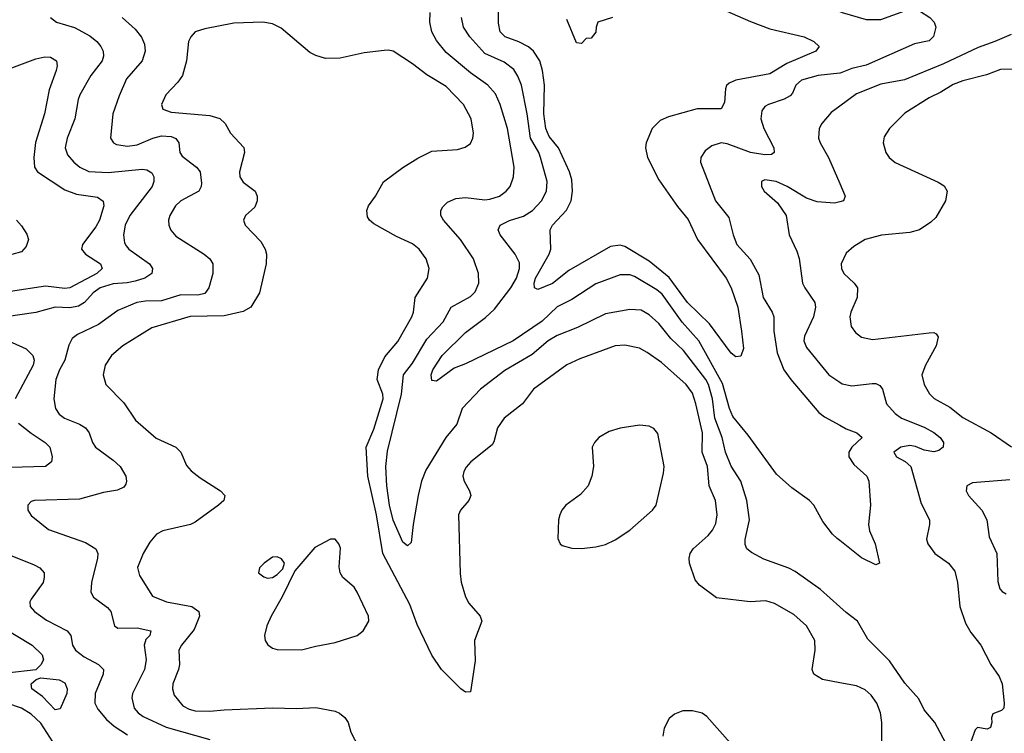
# Model space of a CAD drawing. Header units: inches. Extents: x 1308407 to 1441228, y 959628 to 1036311.
# Tile 323 of 656: x 1336603 to 1340682, y 1020745 to 1023700. Entities that reach past the tile are written whole.
import ezdxf

# ---------------------------------------------------------------- set-up
doc = ezdxf.new("R2010")
doc.units = ezdxf.units.IN
doc.header["$MEASUREMENT"] = 0
doc.layers.add('B3032', color=7, linetype='Continuous')
doc.layers.add('B3042', color=7, linetype='Continuous')

msp = doc.modelspace()

# ---------------------------------------------------------------- linework, layer by layer
at = {"layer": 'B3032', "color": 5}
for points, elevation in [([(1339500.2, 1023750), (1339630, 1023693.1), (1339710, 1023662), (1339853, 1023630), (1339893, 1023610), (1339914.9, 1023590), (1339901.6, 1023570), (1339781.3, 1023518.7), (1339710, 1023476.8), (1339570, 1023450.5), (1339541.9, 1023438.1), (1339531.4, 1023428.6), (1339526.3, 1023413.7), (1339521.9, 1023358.2), (1339508.1, 1023331.9), (1339410, 1023331.3), (1339290, 1023298.6), (1339256.7, 1023283.3), (1339222.7, 1023250), (1339197.8, 1023190), (1339195.2, 1023170), (1339203.9, 1023130), (1339250, 1023038), (1339327.6, 1022927.6), (1339372.5, 1022872.5), (1339410.2, 1022790), (1339530, 1022630.2), (1339550, 1022590.3), (1339577.9, 1022510), (1339593.5, 1022410), (1339601.7, 1022338.3), (1339590, 1022306.6), (1339570, 1022304.8), (1339550, 1022319.2), (1339460.5, 1022440.5), (1339370, 1022529.9), (1339293.5, 1022633.5), (1339210, 1022700.1), (1339110, 1022761.9), (1339090, 1022767.5), (1339050, 1022761.9), (1338877.8, 1022662.2), (1338810, 1022607.7), (1338750, 1022582.6), (1338735.1, 1022590), (1338733.5, 1022610), (1338739.9, 1022630), (1338795.9, 1022730), (1338802.9, 1022750), (1338800.9, 1022830), (1338809.8, 1022850), (1338868.6, 1022911.4), (1338887.2, 1022950), (1338892.5, 1022990), (1338890, 1023037.6), (1338880.1, 1023070), (1338834.3, 1023170), (1338796.5, 1023216.5), (1338782.5, 1023250), (1338774.2, 1023310), (1338776.6, 1023430), (1338769, 1023490), (1338757.3, 1023530), (1338731.1, 1023570), (1338710, 1023588.1), (1338670, 1023608.9), (1338614.2, 1023630), (1338593.8, 1023650), (1338585.8, 1023685.8), (1338587.8, 1023787.8)], 2720), ([(1336730.6, 1023710), (1336754.8, 1023690), (1336830, 1023667.8), (1336893.3, 1023633.3), (1336922.2, 1023610), (1336938.8, 1023590), (1336948.4, 1023570), (1336950.2, 1023550), (1336944, 1023530), (1336898, 1023470), (1336852.5, 1023390), (1336845.1, 1023370), (1336831.5, 1023290), (1336799.5, 1023210), (1336790.9, 1023170), (1336801.2, 1023141.2), (1336827.2, 1023110), (1336851.5, 1023090), (1336890, 1023072.1), (1336970, 1023067.7), (1337110, 1023081.3), (1337130, 1023078.8), (1337150, 1023066), (1337158.5, 1023050), (1337158.2, 1023030), (1337151, 1023010), (1337059.8, 1022890), (1337040.1, 1022850), (1337032.8, 1022810), (1337037, 1022777), (1337043.6, 1022763.6), (1337055.6, 1022750), (1337140.2, 1022690), (1337152.9, 1022670), (1337150.3, 1022650), (1337121.3, 1022630), (1337081.7, 1022618.3), (1337048.8, 1022611.2), (1336990, 1022607.2), (1336936.1, 1022590), (1336907.5, 1022570), (1336871.1, 1022528.9), (1336846.1, 1022513.9), (1336810, 1022507.6), (1336750, 1022509.9), (1336670, 1022488.6), (1336546.8, 1022470)], 2740), ([(1337027.9, 1023710), (1337081.5, 1023661.5), (1337108.1, 1023628.1), (1337119.3, 1023599.3), (1337122.3, 1023570), (1337110.2, 1023530), (1337045, 1023455), (1337014.4, 1023385.6), (1336988.5, 1023310), (1336979.6, 1023210), (1336991, 1023191), (1337003.6, 1023183.6), (1337050, 1023176.8), (1337090, 1023182.5), (1337155.1, 1023210), (1337190, 1023218.9), (1337230, 1023217.2), (1337250, 1023208.9), (1337262.6, 1023190), (1337266.7, 1023150), (1337275.9, 1023135.9), (1337335.5, 1023090), (1337350.2, 1023070), (1337356.6, 1023023.4), (1337355.2, 1023010), (1337344.4, 1022990), (1337270.3, 1022950), (1337248.1, 1022930), (1337224.9, 1022890), (1337219.1, 1022870), (1337220.2, 1022850), (1337228.7, 1022828.7), (1337250, 1022804.4), (1337367.2, 1022730), (1337390.3, 1022710), (1337403.2, 1022690), (1337403.5, 1022650), (1337386.9, 1022590), (1337370, 1022566.5), (1337340.7, 1022559.2), (1337270, 1022561.3), (1337190, 1022536.7), (1337124.5, 1022535.5), (1337088.5, 1022530), (1337010, 1022496.8), (1336930, 1022438.5), (1336843, 1022397), (1336820.3, 1022379.7), (1336806.6, 1022353.4), (1336790.2, 1022290), (1336767.7, 1022250), (1336752.6, 1022210), (1336744.2, 1022130), (1336751.4, 1022090), (1336766.8, 1022066.8), (1336788.5, 1022050), (1336850, 1022026), (1336876.1, 1022010), (1336890.1, 1021990.1), (1336904.7, 1021950), (1336917.6, 1021930), (1336990, 1021876.5), (1337018.5, 1021850), (1337042.3, 1021810), (1337045.7, 1021790), (1337042.9, 1021777.1), (1337034.8, 1021765.2), (1337007.5, 1021752.5), (1336950, 1021742.4), (1336850, 1021714.9), (1336664.7, 1021710), (1336650, 1021705.1), (1336636.4, 1021690), (1336637, 1021670), (1336650, 1021646.7), (1336722.4, 1021590), (1336875.7, 1021535.7), (1336918, 1021510), (1336926.7, 1021490), (1336925.2, 1021470), (1336899.8, 1021370), (1336897.3, 1021330), (1336908.7, 1021308.7), (1336966.1, 1021266.1), (1336980.8, 1021250), (1336995.8, 1021190), (1337010, 1021181.3), (1337090, 1021182.2), (1337146.8, 1021170), (1337142, 1021150), (1337126.1, 1021133.9), (1337119.2, 1021110), (1337127.1, 1021050), (1337119.8, 1021010), (1337070.2, 1020910), (1337067.2, 1020892.8), (1337077.7, 1020850), (1337093, 1020830), (1337114.9, 1020814.9), (1337210, 1020771.4), (1337390, 1020720.1)], 2760), ([(1340000, 1021269.7), (1339920.6, 1021340.6), (1339815.4, 1021415.4), (1339789.1, 1021429.1), (1339686, 1021466), (1339634.1, 1021494.1), (1339615.6, 1021510), (1339607.8, 1021527.8), (1339608.6, 1021548.6), (1339625.5, 1021630), (1339615.4, 1021710), (1339590.6, 1021790), (1339550, 1021851.2), (1339526.8, 1021910), (1339513.4, 1021970), (1339482.7, 1022050), (1339472.2, 1022130), (1339456.1, 1022190), (1339445.7, 1022210), (1339352.7, 1022330), (1339300.9, 1022380.9), (1339250, 1022442.4), (1339210, 1022478.9), (1339177.9, 1022497.9), (1339130, 1022500.6), (1339030, 1022482.5), (1338913.8, 1022426.2), (1338830, 1022393.3), (1338792.7, 1022370), (1338725.9, 1022314.1), (1338612.7, 1022247.3), (1338512.1, 1022170), (1338436.5, 1022090), (1338414.3, 1022025.7), (1338368.5, 1021970), (1338285.2, 1021834.8), (1338267.8, 1021790), (1338253.5, 1021730), (1338232.2, 1021610), (1338224.5, 1021535.5), (1338210, 1021521.2), (1338190, 1021537), (1338150, 1021628), (1338135.2, 1021690), (1338124.1, 1021770), (1338119.5, 1021850), (1338126.9, 1021913.1), (1338184.9, 1022150), (1338193.4, 1022230), (1338230, 1022278.7), (1338290, 1022377.8), (1338357.2, 1022450), (1338389.9, 1022510.1), (1338470, 1022554.2), (1338490, 1022573.7), (1338505, 1022610), (1338503.1, 1022650), (1338482.2, 1022710), (1338429, 1022790), (1338358.4, 1022870), (1338347.6, 1022890), (1338347.1, 1022910), (1338355.1, 1022924.9), (1338375.2, 1022944.8), (1338410, 1022960.3), (1338450, 1022964.7), (1338530, 1022955.1), (1338550, 1022956.8), (1338590, 1022970.2), (1338618.5, 1022990), (1338634.8, 1023010), (1338649, 1023050), (1338651.9, 1023090), (1338623.6, 1023250), (1338593.4, 1023350), (1338573.8, 1023393.8), (1338542.5, 1023430), (1338470, 1023480.9), (1338370, 1023564), (1338330, 1023614.2), (1338310.5, 1023650), (1338302.2, 1023690), (1338302.8, 1023730)], 2760), ([(1340000, 1021543.5), (1339990, 1021551.5), (1339969.7, 1021570), (1339930, 1021622), (1339892.8, 1021690), (1339875.1, 1021710), (1339801.8, 1021761.8), (1339738.6, 1021818.6), (1339620.5, 1021980.5), (1339557.2, 1022057.2), (1339542.7, 1022090), (1339514.6, 1022194.6), (1339416.7, 1022370), (1339347.5, 1022447.5), (1339263.9, 1022563.9), (1339242, 1022582), (1339150, 1022637.2), (1339130, 1022644.3), (1339090, 1022643.7), (1338990, 1022607), (1338890, 1022542.2), (1338830, 1022510.9), (1338767.9, 1022452.1), (1338646.7, 1022370), (1338450, 1022275), (1338402.8, 1022257.2), (1338330, 1022203.6), (1338310, 1022206), (1338307.7, 1022230), (1338313.7, 1022250), (1338353.5, 1022310), (1338450, 1022404.5), (1338532.3, 1022467.7), (1338570, 1022502.4), (1338637.8, 1022590), (1338660.9, 1022630), (1338673.7, 1022670), (1338673.8, 1022693.8), (1338655.3, 1022730), (1338593.5, 1022810), (1338585.3, 1022830), (1338592.6, 1022850), (1338631.4, 1022868.6), (1338690, 1022887.5), (1338727.1, 1022910), (1338765, 1022950), (1338785, 1022990), (1338788.6, 1023030), (1338759.9, 1023130), (1338753.5, 1023150), (1338719.1, 1023210), (1338705.4, 1023310), (1338682, 1023430), (1338667.1, 1023467.1), (1338650, 1023494.2), (1338610, 1023524.7), (1338530, 1023561.1), (1338467.3, 1023630), (1338440.8, 1023670), (1338433.2, 1023710)], 2740), ([(1339058.8, 1023710), (1338998, 1023690), (1338990.7, 1023670), (1338990, 1023648.7), (1338970, 1023624), (1338950, 1023622), (1338930, 1023602), (1338910, 1023605.2), (1338870, 1023700.9)], 2680), ([(1340000, 1020955.1), (1339927.9, 1020967.9), (1339893, 1020990), (1339885.7, 1021010), (1339898.5, 1021090), (1339897.4, 1021130), (1339862.4, 1021190), (1339810, 1021237.4), (1339730, 1021282.3), (1339694.2, 1021294.2), (1339629.2, 1021289.2), (1339490, 1021306), (1339418.9, 1021358.9), (1339400.9, 1021380.9), (1339377.1, 1021450), (1339375.7, 1021470), (1339381, 1021490), (1339393.2, 1021510), (1339455, 1021565), (1339473.2, 1021586.8), (1339486.2, 1021613.8), (1339492, 1021650), (1339485.3, 1021710), (1339458.9, 1021770), (1339451.5, 1021850), (1339430.3, 1021910), (1339431.3, 1021990), (1339404.5, 1022110), (1339390, 1022154.4), (1339364, 1022190), (1339261.6, 1022281.6), (1339202.7, 1022322.7), (1339170, 1022339.9), (1339110, 1022353.4), (1339070, 1022349.8), (1338923.7, 1022296.3), (1338870, 1022271.6), (1338731.6, 1022170), (1338686.3, 1022110), (1338610.1, 1022049.9), (1338582.6, 1022010), (1338567.1, 1021952.9), (1338559.8, 1021940.2), (1338471.6, 1021870), (1338452.3, 1021847.7), (1338442.4, 1021830), (1338439.1, 1021810), (1338443.6, 1021790), (1338466.7, 1021750), (1338471.4, 1021730), (1338464, 1021710), (1338429.1, 1021670), (1338421.2, 1021650), (1338426.9, 1021406.9), (1338431.8, 1021371.8), (1338450.2, 1021310), (1338464.1, 1021284.1), (1338510.4, 1021230), (1338517.1, 1021210), (1338487.4, 1021130), (1338490, 1021046), (1338470, 1020917.2), (1338450, 1020915.6), (1338430, 1020929.8), (1338349.8, 1021010), (1338310, 1021069.6), (1338250, 1021195.4), (1338218.8, 1021278.8), (1338107.8, 1021490), (1338080.9, 1021650), (1338045.1, 1021810), (1338037.9, 1021930), (1338070, 1022005.3), (1338108, 1022130), (1338106.8, 1022150), (1338083.1, 1022210), (1338088.8, 1022250), (1338115.9, 1022304.1), (1338170, 1022368.2), (1338227.6, 1022470), (1338234.5, 1022490), (1338240.8, 1022550), (1338292, 1022630), (1338298.7, 1022670), (1338287.4, 1022710), (1338258.3, 1022750), (1338230, 1022771.7), (1338163.2, 1022803.2), (1338070, 1022855.4), (1338051.5, 1022870), (1338043.5, 1022883.5), (1338040.4, 1022910), (1338048.4, 1022930), (1338077.2, 1022970), (1338110, 1023028.9), (1338190, 1023088), (1338252.3, 1023127.7), (1338310, 1023155.9), (1338416.6, 1023163.4), (1338447.6, 1023172.4), (1338470, 1023188.5), (1338480.4, 1023210), (1338482.7, 1023230), (1338473.5, 1023290), (1338441.6, 1023350), (1338370, 1023423.4), (1338290, 1023472.2), (1338230, 1023518.4), (1338150, 1023569.7), (1338130, 1023574.7), (1338113.1, 1023573.1), (1338030, 1023563.1), (1337930, 1023541.5), (1337870, 1023539.3), (1337830, 1023551.7), (1337805.1, 1023565.1), (1337685.8, 1023665.8), (1337650, 1023683.9), (1337610, 1023690.9), (1337490, 1023686.5), (1337370, 1023662.3), (1337330, 1023649.7), (1337311.6, 1023630), (1337302.8, 1023610), (1337293.4, 1023530), (1337277.2, 1023470), (1337258, 1023442), (1337207.8, 1023390), (1337190.3, 1023350), (1337196.4, 1023330), (1337230, 1023317.7), (1337390, 1023304.4), (1337431.9, 1023291.9), (1337454.3, 1023270), (1337475.6, 1023230), (1337530.9, 1023170.9), (1337534.7, 1023150), (1337514, 1023070), (1337514.7, 1023050), (1337528.2, 1023028.2), (1337578, 1022990), (1337586.5, 1022970), (1337586.5, 1022950), (1337576.4, 1022923.6), (1337538.4, 1022890), (1337530.4, 1022870), (1337537.6, 1022850), (1337601.7, 1022781.7), (1337620.2, 1022750), (1337625.8, 1022730), (1337623.6, 1022690), (1337596.5, 1022570), (1337560.8, 1022510), (1337528.2, 1022491.8), (1337450, 1022474.8), (1337308.9, 1022471.1), (1337150, 1022425), (1337030.7, 1022349.3), (1336983.2, 1022310), (1336957.6, 1022270), (1336949.2, 1022229.2), (1336959.6, 1022190), (1337034.4, 1022114.4), (1337082.5, 1022042.5), (1337167.9, 1021967.9), (1337250.4, 1021930), (1337270.2, 1021910.2), (1337294, 1021854), (1337312.8, 1021832.8), (1337350, 1021803.2), (1337434.9, 1021750), (1337452.4, 1021730), (1337448.7, 1021710), (1337427, 1021690), (1337330, 1021619.8), (1337310, 1021609.9), (1337196.1, 1021583.9), (1337169.4, 1021570.6), (1337142.7, 1021537.3), (1337114.7, 1021490), (1337091.6, 1021431.5), (1337098.9, 1021398.9), (1337152.9, 1021312.9), (1337210.4, 1021290), (1337316.5, 1021270), (1337345, 1021250), (1337347.2, 1021230), (1337325, 1021175), (1337273.4, 1021110), (1337262.6, 1021090), (1337264.8, 1021030), (1337261.4, 1021010), (1337237.4, 1020950), (1337236, 1020930), (1337243, 1020903), (1337279.1, 1020859.1), (1337304.9, 1020844.9), (1337330, 1020838.9), (1337390, 1020836.8), (1337450, 1020843.3), (1337650, 1020851.5), (1337750, 1020847.5), (1337830, 1020852.1), (1337910, 1020836.5), (1337928.2, 1020828.2), (1337950.2, 1020810.2), (1337963.7, 1020790), (1337974.3, 1020750), (1338006, 1020690)], 2780), ([(1336570, 1023500.6), (1336670, 1023538.9), (1336706.6, 1023546.6), (1336730, 1023545.2), (1336755.6, 1023530), (1336758.6, 1023510), (1336754.5, 1023490), (1336725.6, 1023410), (1336705.5, 1023310), (1336668, 1023192), (1336661.4, 1023130), (1336664, 1023090), (1336676.9, 1023070), (1336790, 1022995.4), (1336837.6, 1022977.6), (1336925, 1022965), (1336949.3, 1022949.3), (1336951, 1022930), (1336934, 1022870), (1336917.9, 1022842.1), (1336863.3, 1022770), (1336859.1, 1022750), (1336875.2, 1022730), (1336937.8, 1022690), (1336944.3, 1022670), (1336922.7, 1022650), (1336810, 1022589.9), (1336790, 1022587.7), (1336710, 1022597.7), (1336564.5, 1022575.5)], 2720), ([(1340000, 1023478.5), (1339910.9, 1023469.1), (1339841.7, 1023450), (1339818.6, 1023430), (1339803.6, 1023396.4), (1339794.2, 1023385.8), (1339770, 1023372), (1339704.4, 1023350), (1339690, 1023340.4), (1339677, 1023323), (1339673.4, 1023290), (1339686.2, 1023250), (1339726.7, 1023170), (1339728.5, 1023150), (1339717.3, 1023142.7), (1339690, 1023140.2), (1339630.1, 1023149.9), (1339533.5, 1023186.5), (1339508.8, 1023191.2), (1339470, 1023177.6), (1339442, 1023158), (1339424.6, 1023130), (1339423.2, 1023110), (1339485.8, 1022950), (1339540.9, 1022880.9), (1339558.4, 1022810), (1339574, 1022770), (1339629.1, 1022709.1), (1339664.5, 1022644.5), (1339682.6, 1022550), (1339720.6, 1022490), (1339727.3, 1022470), (1339726.5, 1022410), (1339740.8, 1022320.8), (1339768.1, 1022250), (1339797, 1022210), (1339913.6, 1022073.6), (1339936.3, 1022056.3), (1340000, 1022021)], 2740), ([(1340000, 1023342.5), (1339963.8, 1023316.2), (1339925.3, 1023270), (1339914.9, 1023250), (1339912.3, 1023210), (1339918.6, 1023190), (1339953.7, 1023130), (1340000, 1023022.8)], 2760), ([(1340000, 1022946.2), (1339978.9, 1022941.1), (1339905.8, 1022945.8), (1339861.6, 1022961.6), (1339782.6, 1023010), (1339736.2, 1023030), (1339690, 1023037.4), (1339676.3, 1023030), (1339676.4, 1023010), (1339687.2, 1022990), (1339742.6, 1022942.6), (1339777.4, 1022890), (1339790.3, 1022810), (1339822.2, 1022742.2), (1339831.8, 1022711.8), (1339846.2, 1022610), (1339854.7, 1022590), (1339896.3, 1022530), (1339899.4, 1022510), (1339891.6, 1022470), (1339853.5, 1022390), (1339851.9, 1022370), (1339862.9, 1022342.9), (1339954.9, 1022230), (1340000, 1022199.1)], 2760), ([(1336590, 1022870.2), (1336610, 1022846.9), (1336632.8, 1022812.8), (1336639.8, 1022790), (1336630, 1022761), (1336610, 1022738.8), (1336570, 1022727.5)], 2680), ([(1336512.7, 1022390), (1336630, 1022337.8), (1336657.3, 1022310), (1336662.2, 1022290), (1336658.3, 1022270), (1336583.5, 1022130)], 2740), ([(1336597.8, 1022030), (1336650, 1021987.9), (1336709.1, 1021950), (1336727.9, 1021930), (1336737.6, 1021890), (1336734.9, 1021870), (1336710.2, 1021849.8), (1336515.1, 1021844.9)], 2740), ([(1336550, 1021488.5), (1336663.2, 1021443.2), (1336686, 1021430), (1336703.8, 1021410), (1336704.9, 1021390), (1336699.5, 1021370), (1336650, 1021300.7), (1336644.7, 1021290), (1336646.9, 1021270), (1336664.6, 1021250), (1336714.1, 1021214.1), (1336799.5, 1021170), (1336814.7, 1021150), (1336822.3, 1021110), (1336834.2, 1021090), (1336870, 1021061.6), (1336928.8, 1021030), (1336950.1, 1021010.1), (1336949.3, 1020990), (1336915, 1020910), (1336914.4, 1020870), (1336926, 1020846), (1336962.5, 1020802.5), (1336994.6, 1020774.6), (1337050, 1020738.5)], 2740), ([(1336521.2, 1021190), (1336654.4, 1021110), (1336696.1, 1021070), (1336701.3, 1021050), (1336690, 1021028.8), (1336670, 1021008.7), (1336550, 1020993.8)], 2720), ([(1336790, 1020632.2), (1336690, 1020787.1), (1336650, 1020824.7), (1336610, 1020849.2), (1336550, 1020870.4)], 2740), ([(1339546.3, 1020706.3), (1339450, 1020815.1), (1339430, 1020829.4), (1339390, 1020838), (1339350, 1020838), (1339315.2, 1020824.8), (1339293.2, 1020806.8), (1339272.8, 1020767.2), (1339266.6, 1020733.4)], 2820)]:
    msp.add_lwpolyline(points, dxfattribs=dict(at, elevation=elevation))
for points, elevation in [([(1339170, 1022021.4), (1339090, 1022008.7), (1339045, 1021995), (1339001.6, 1021970), (1338983.8, 1021950), (1338974.4, 1021930), (1338979.6, 1021850), (1338972.6, 1021810), (1338957.4, 1021770), (1338925.8, 1021734.2), (1338864.9, 1021690), (1338848.8, 1021670), (1338841.1, 1021650), (1338834.9, 1021630), (1338832.4, 1021552.4), (1338842, 1021530), (1338850, 1021523.8), (1338890, 1021511.7), (1338930, 1021511.3), (1338990, 1021517.2), (1339030, 1021526.9), (1339070, 1021546.9), (1339130, 1021586), (1339223.9, 1021670), (1339239.3, 1021690), (1339270, 1021822), (1339272.1, 1021850), (1339246.3, 1021986.3), (1339230, 1022008.2), (1339210, 1022016.8)], 2820), ([(1337890, 1021549.6), (1337825.5, 1021514.5), (1337742.4, 1021417.6), (1337690.1, 1021309.9), (1337644, 1021230), (1337627.2, 1021190), (1337617.3, 1021150), (1337619.6, 1021130), (1337631.2, 1021111.2), (1337650, 1021098.3), (1337670, 1021092.4), (1337770, 1021091.4), (1337830, 1021106.6), (1337910, 1021122.1), (1338000.5, 1021150), (1338025.1, 1021170), (1338048.7, 1021210), (1338047.8, 1021230), (1338001, 1021330), (1337987.9, 1021350), (1337941, 1021390), (1337929.9, 1021410), (1337925.7, 1021434.3), (1337931.5, 1021511.5), (1337925.6, 1021530), (1337910, 1021549.5)], 2820), ([(1337670, 1021476.8), (1337650, 1021474.5), (1337615.3, 1021450), (1337595.8, 1021430), (1337592.7, 1021410), (1337613.6, 1021393.6), (1337630, 1021388.4), (1337650, 1021391.3), (1337670, 1021402.6), (1337692.9, 1021427.1), (1337699.2, 1021450), (1337687.7, 1021467.7)], 2820), ([(1336750, 1020842), (1336697.5, 1020897.5), (1336652.8, 1020930), (1336649.8, 1020950), (1336671.1, 1020968.9), (1336690, 1020975.3), (1336767, 1020967), (1336790, 1020954.5), (1336799.4, 1020930), (1336797.6, 1020910), (1336770, 1020846.6)], 2720)]:
    msp.add_lwpolyline(points, close=True, dxfattribs=dict(at, elevation=elevation))
at = {"layer": 'B3042', "color": 5}
for points, elevation in [([(1340000, 1023734.5), (1340010, 1023730.1), (1340110, 1023701), (1340170, 1023701.6), (1340270, 1023736.6), (1340310, 1023741), (1340330, 1023737.2), (1340373.4, 1023710), (1340391.8, 1023690), (1340397.8, 1023670), (1340389, 1023631), (1340370, 1023613), (1340310, 1023601), (1340110, 1023512.7), (1340050, 1023497.8), (1340001.4, 1023478.6), (1340000, 1023478.5)], 2740), ([(1340710, 1023639.8), (1340643.1, 1023610), (1340574, 1023586), (1340430, 1023517.2), (1340268.3, 1023451.7), (1340170, 1023432.9), (1340070, 1023393.5), (1340000, 1023342.5)], 2760), ([(1340790, 1023497.2), (1340666.4, 1023493.6), (1340607.6, 1023472.4), (1340510, 1023447.8), (1340470, 1023431.6), (1340419.4, 1023400.6), (1340370, 1023377.2), (1340270, 1023314), (1340206, 1023250), (1340184.3, 1023215.7), (1340180.3, 1023190), (1340191.2, 1023151.2), (1340204.2, 1023130), (1340229.5, 1023109.5), (1340408.2, 1023028.2), (1340432.1, 1023012.1), (1340444.7, 1022990), (1340438.4, 1022950), (1340398.5, 1022881.5), (1340377.8, 1022862.2), (1340330, 1022830.7), (1340290, 1022819.3), (1340172.3, 1022807.7), (1340105.5, 1022790), (1340058.3, 1022761.7), (1340026.6, 1022733.4), (1340005.5, 1022690), (1340007.1, 1022670), (1340016.9, 1022650), (1340059.5, 1022610), (1340072.9, 1022590), (1340072.1, 1022550), (1340045.8, 1022490), (1340041.6, 1022470), (1340047.9, 1022430), (1340065, 1022405), (1340090, 1022385.5), (1340136, 1022376), (1340370, 1022404.2), (1340390, 1022404.6), (1340399.1, 1022399.1), (1340407.4, 1022387.4), (1340399.5, 1022350), (1340355, 1022270), (1340340.2, 1022230), (1340349.2, 1022190), (1340371.3, 1022151.3), (1340391.4, 1022131.4), (1340455.7, 1022095.7), (1340510, 1022053.4), (1340627.4, 1021990), (1340711.7, 1021931.7)], 2780), ([(1340000, 1023022.8), (1340022.8, 1022970), (1340016, 1022950), (1340000, 1022946.2)], 2760), ([(1340000, 1022199.1), (1340010, 1022192.2), (1340050, 1022184.7), (1340134.4, 1022194.4), (1340150, 1022193.8), (1340166, 1022186), (1340177.3, 1022170), (1340193.4, 1022110), (1340228.9, 1022070), (1340256.5, 1022050), (1340350, 1022012.7), (1340390, 1021990.9), (1340416.1, 1021970), (1340430.3, 1021950), (1340428.5, 1021930), (1340410, 1021916.4), (1340390, 1021910.8), (1340350, 1021917.5), (1340313.2, 1021933.2), (1340290, 1021937.4), (1340253.1, 1021930), (1340223.9, 1021910), (1340234.9, 1021890), (1340271.4, 1021871.4), (1340294.2, 1021850), (1340337.5, 1021697.5), (1340371.3, 1021630), (1340371.4, 1021610), (1340358.8, 1021550), (1340364.7, 1021530), (1340393.8, 1021490), (1340450.3, 1021450), (1340477.2, 1021417.2), (1340487.5, 1021370), (1340497.6, 1021270), (1340521.5, 1021201.5), (1340542.6, 1021162.6), (1340584.9, 1021110), (1340625.7, 1021030), (1340660, 1020980), (1340673.4, 1020950), (1340681.6, 1020870), (1340679.1, 1020850), (1340670, 1020839.3), (1340633.7, 1020826.3), (1340628, 1020810), (1340630.4, 1020789.6), (1340624.7, 1020770), (1340610, 1020762.7), (1340570, 1020769.4), (1340560.3, 1020759.7), (1340543.1, 1020710)], 2760), ([(1340000, 1022021), (1340026.4, 1022006.4), (1340070.7, 1021990), (1340092.7, 1021970), (1340050.2, 1021930), (1340038, 1021910), (1340037.3, 1021890), (1340058, 1021858), (1340112.7, 1021810), (1340120.4, 1021790), (1340127.6, 1021690), (1340118.9, 1021610), (1340123.6, 1021583.6), (1340146.7, 1021530), (1340164.7, 1021450), (1340150, 1021443.7), (1340090, 1021472.3), (1340000, 1021543.5)], 2740), ([(1340705.2, 1021794.8), (1340550, 1021782.2), (1340526, 1021770), (1340523.7, 1021750), (1340533.7, 1021730), (1340589.1, 1021670), (1340609.2, 1021630), (1340618.8, 1021558.8), (1340651.3, 1021490), (1340654.2, 1021374.2), (1340663.4, 1021343.4), (1340672.2, 1021332.2), (1340690, 1021323.2)], 2780), ([(1340450, 1020683.7), (1340393.7, 1020790), (1340350, 1020842.9), (1340327.9, 1020887.9), (1340270, 1020953), (1340205.6, 1021045.6), (1340115.7, 1021135.7), (1340074, 1021210), (1340026.2, 1021246.2), (1340000, 1021269.7)], 2760), ([(1340174, 1020710), (1340175, 1020790), (1340168.2, 1020830), (1340153.3, 1020870), (1340130, 1020903.5), (1340104.8, 1020924.8), (1340070, 1020942.5), (1340000, 1020955.1)], 2780)]:
    msp.add_lwpolyline(points, dxfattribs=dict(at, elevation=elevation))

doc.saveas('drawing.dxf')
